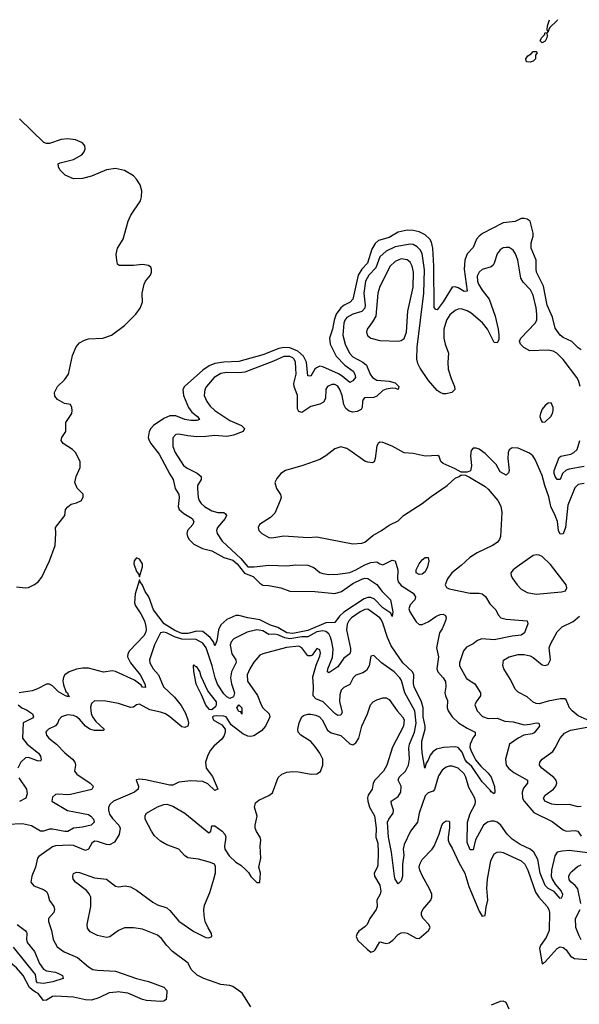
# Model space of a CAD drawing. Header units: inches. Extents: x 1694797 to 1849917, y 907313 to 1017959.
# Tile 810 of 834: x 1824372 to 1828097, y 1009918 to 1016470. Entities that reach past the tile are written whole.
import ezdxf

# ---------------------------------------------------------------- set-up
doc = ezdxf.new("R2010")
doc.units = ezdxf.units.IN
doc.header["$MEASUREMENT"] = 0
doc.layers.add('B8020', color=7, linetype='Continuous')
doc.layers.add('B8021', color=7, linetype='Continuous')

msp = doc.modelspace()

# ---------------------------------------------------------------- linework, layer by layer
at = {"layer": 'B8020', "color": 5}
for points, elevation in [([(1825017, 1010000), (1824966.2, 1009993.8), (1824898.5, 1009961.5), (1824850, 1009945.8), (1824810, 1009946.9), (1824730, 1009966), (1824610, 1009972.8), (1824589.7, 1009970.3), (1824550, 1009945.5), (1824530, 1009944.5), (1824494.5, 1009990), (1824477.7, 1010000)], 560), ([(1825350, 1010000), (1825347.3, 1009950), (1825330, 1009938.4), (1825310, 1009935.8), (1825215.8, 1009944.2), (1825189.8, 1009950), (1825092, 1009992), (1825040.2, 1010000)], 560), ([(1825910, 1009900.4), (1825853.1, 1009993.1), (1825843.4, 1010000)], 580), ([(1827630, 1009886.6), (1827610, 1009929.2), (1827590, 1009939.6), (1827570, 1009937.6), (1827510, 1009911.6)], 620)]:
    msp.add_lwpolyline(points, dxfattribs=dict(at, elevation=elevation))
at = {"layer": 'B8021', "color": 5}
for points, elevation in [([(1827952.2, 1016468.6), (1827950, 1016463.7), (1827901.6, 1016418.4), (1827893.5, 1016406.5), (1827890, 1016388), (1827882, 1016382), (1827888, 1016392), (1827882.7, 1016402.7), (1827884.5, 1016430), (1827897.2, 1016462.8), (1827897.3, 1016469.8)], 480), ([(1824350, 1012696.5), (1824410, 1012688.4), (1824430, 1012691), (1824470, 1012711), (1824495, 1012730), (1824519.4, 1012760.6), (1824570.7, 1012869.3), (1824608.2, 1012970), (1824612.4, 1013052.4), (1824609.4, 1013090), (1824671, 1013170), (1824677.6, 1013210), (1824691, 1013229), (1824713.7, 1013246.3), (1824750, 1013255.5), (1824782.7, 1013270), (1824794, 1013294), (1824793.3, 1013313.3), (1824753.3, 1013353.3), (1824739.6, 1013390), (1824747.8, 1013430), (1824775.1, 1013490), (1824775.1, 1013530), (1824742.2, 1013590), (1824723.9, 1013610), (1824661.7, 1013650), (1824648.6, 1013670), (1824652.8, 1013690), (1824678, 1013730), (1824678.5, 1013790), (1824717.8, 1013850), (1824721.5, 1013870), (1824718.5, 1013890), (1824710, 1013909.4), (1824670, 1013916.3), (1824622.4, 1013942.4), (1824604.4, 1013964.4), (1824602.2, 1013990), (1824622.5, 1014030), (1824670, 1014074.4), (1824696.4, 1014110), (1824724.1, 1014235.9), (1824748.1, 1014291.9), (1824770, 1014319.3), (1824802, 1014338), (1824830, 1014346.7), (1824924, 1014350), (1824983.6, 1014370), (1825070, 1014435.8), (1825144.2, 1014510), (1825174.5, 1014550), (1825189.3, 1014590), (1825186.6, 1014650), (1825199.5, 1014710), (1825209.6, 1014730), (1825243, 1014770), (1825249.7, 1014790), (1825249.6, 1014810), (1825243.6, 1014823.6), (1825230, 1014834.5), (1825190, 1014841.6), (1825130, 1014834.5), (1825034, 1014834), (1825023.7, 1014843.7), (1825017.2, 1014870), (1825012.7, 1014910), (1825023.7, 1014950), (1825059.5, 1015010), (1825093.7, 1015130), (1825111.2, 1015170), (1825174.7, 1015265.3), (1825182.5, 1015290), (1825184.1, 1015330), (1825173.7, 1015370), (1825150, 1015408), (1825130, 1015429.8), (1825070, 1015465.4), (1825010, 1015480.2), (1824950, 1015471.7), (1824850, 1015427.6), (1824790, 1015413.2), (1824730, 1015411.9), (1824674.8, 1015434.8), (1824639.8, 1015470), (1824628.9, 1015490), (1824626.9, 1015510), (1824641.7, 1015518.3), (1824730, 1015538.8), (1824784.3, 1015570), (1824799.9, 1015590), (1824806.4, 1015610), (1824804.1, 1015630), (1824789.8, 1015650), (1824742, 1015670), (1824690, 1015676.7), (1824647.3, 1015672.7), (1824570, 1015646.6), (1824550, 1015645.2), (1824532.7, 1015652.7), (1824370, 1015810.8)], 520), ([(1828110, 1014272.8), (1828090, 1014285.4), (1828047.6, 1014327.6), (1827990, 1014354.6), (1827969.8, 1014370), (1827936.4, 1014416.4), (1827919.2, 1014490), (1827883.2, 1014570), (1827857.7, 1014697.7), (1827812.5, 1014790), (1827808.7, 1014810), (1827809.9, 1014870), (1827776.5, 1014950), (1827775.7, 1014984.3), (1827789.1, 1015030), (1827789, 1015050), (1827770, 1015129.7), (1827750, 1015142), (1827730, 1015147.6), (1827710, 1015146), (1827670, 1015126), (1827590, 1015119), (1827453.4, 1015046.6), (1827430.1, 1015029.9), (1827412.2, 1015010), (1827390, 1014954.3), (1827350, 1014911), (1827335.2, 1014870), (1827329.6, 1014810), (1827350, 1014664), (1827330, 1014661.1), (1827290, 1014686.4), (1827270, 1014693.3), (1827250, 1014689.7), (1827190, 1014592.1), (1827150, 1014539.7), (1827141.7, 1014541.7), (1827130, 1014555.3), (1827128.3, 1014830), (1827121.6, 1014950), (1827113.9, 1014990), (1827101.4, 1015010), (1827070, 1015037.3), (1827030, 1015058), (1826990, 1015067.2), (1826950, 1015069), (1826890, 1015055.7), (1826830, 1015020.2), (1826759.8, 1015000.2), (1826738.7, 1014981.3), (1826716.6, 1014943.4), (1826686.7, 1014850), (1826650, 1014809.9), (1826624.1, 1014770), (1826589.1, 1014610), (1826571, 1014590), (1826530.6, 1014569.4), (1826510, 1014553.2), (1826478.5, 1014510), (1826465.3, 1014470), (1826454.9, 1014410), (1826433.9, 1014350), (1826437.9, 1014310), (1826477.8, 1014230), (1826536.1, 1014170), (1826590.6, 1014130.6), (1826602.4, 1014110), (1826606.5, 1014090), (1826590, 1014066), (1826570, 1014055.1), (1826518.6, 1014098.6), (1826493.2, 1014113.2), (1826390, 1014160.7), (1826370, 1014163.7), (1826346.8, 1014153.2), (1826336.6, 1014143.4), (1826310, 1014097), (1826290, 1014100.9), (1826281.2, 1014190), (1826261.3, 1014230), (1826223.9, 1014263.9), (1826170, 1014287.2), (1826130, 1014288.4), (1826097.3, 1014282.7), (1825990, 1014240.7), (1825830, 1014194.6), (1825730, 1014191.9), (1825670, 1014181.3), (1825632.6, 1014167.4), (1825590, 1014138.2), (1825467.6, 1014030), (1825457.6, 1014010), (1825462.8, 1013970), (1825495.4, 1013890), (1825517.8, 1013857.8), (1825555.8, 1013830), (1825568.4, 1013810), (1825550, 1013803.2), (1825510, 1013801.9), (1825470, 1013809.9), (1825410, 1013833.3), (1825370, 1013834.9), (1825330, 1013816.6), (1825261.5, 1013770), (1825243.8, 1013750), (1825234.5, 1013730), (1825227.8, 1013690), (1825232.7, 1013670), (1825244.2, 1013650), (1825299.4, 1013579.4), (1825370, 1013445.8), (1825393.7, 1013410), (1825407.5, 1013350), (1825430.8, 1013310), (1825433.8, 1013290), (1825426.9, 1013230), (1825433.8, 1013210), (1825463.6, 1013183.6), (1825520.7, 1013150), (1825531.1, 1013130), (1825523.9, 1013110), (1825489.2, 1013070), (1825484.7, 1013050), (1825488.4, 1013030), (1825499.7, 1013010), (1825530, 1012980.7), (1825588.8, 1012950), (1825650, 1012934.9), (1825730, 1012891.8), (1825790, 1012872.5), (1825819.6, 1012850), (1825867.9, 1012787.9), (1825925.4, 1012765.4), (1825970, 1012720.4), (1825990, 1012707.4), (1826030, 1012705), (1826109.3, 1012689.3), (1826170, 1012668.2), (1826335.5, 1012664.5), (1826470, 1012652.4), (1826514.4, 1012665.6), (1826590, 1012717.4), (1826650, 1012746.5), (1826670, 1012753.7), (1826690, 1012750.5), (1826750, 1012711.8), (1826784, 1012664), (1826840.1, 1012610), (1826855.2, 1012530), (1826850, 1012498), (1826841.3, 1012521.3), (1826790, 1012556.1), (1826734.5, 1012614.5), (1826710, 1012624.9), (1826690, 1012625.4), (1826664.2, 1012615.8), (1826530, 1012528.4), (1826499.9, 1012500.1), (1826470, 1012458.6), (1826410, 1012456.7), (1826290, 1012406), (1826190, 1012386), (1826150, 1012390.4), (1826090, 1012425.2), (1826041.8, 1012441.8), (1825970, 1012477.5), (1825889.6, 1012489.6), (1825830, 1012505.8), (1825810, 1012505.5), (1825750, 1012477.9), (1825710, 1012443.9), (1825694.5, 1012410), (1825684.2, 1012335.8), (1825670, 1012302.7), (1825662.1, 1012330), (1825639, 1012359), (1825590, 1012398.7), (1825550, 1012401.6), (1825490, 1012386), (1825450, 1012386.3), (1825404.4, 1012404.4), (1825332.7, 1012450), (1825262, 1012542), (1825230.9, 1012630), (1825205.8, 1012665.8), (1825190, 1012708), (1825173, 1012730), (1825170, 1012742), (1825140.4, 1012650), (1825134.8, 1012590), (1825142.3, 1012570), (1825177.2, 1012517.2), (1825201.6, 1012470), (1825212.1, 1012432.1), (1825212.9, 1012410), (1825208.6, 1012390), (1825197.4, 1012370), (1825101.7, 1012270), (1825091.7, 1012250), (1825089.6, 1012230), (1825108.6, 1012190), (1825173.4, 1012110), (1825204.2, 1012050), (1825210, 1012025.6), (1825190, 1012027.7), (1825180.8, 1012040.8), (1825135.7, 1012075.7), (1825010, 1012133.2), (1824990, 1012136.6), (1824930, 1012127.3), (1824830, 1012154), (1824790, 1012155.4), (1824750, 1012148), (1824702, 1012130), (1824671.9, 1012110), (1824664.1, 1012095.9), (1824659.7, 1012070), (1824663.5, 1012043.5), (1824679.8, 1011999.8), (1824690.1, 1011990), (1824694.6, 1011974.6), (1824702, 1011970), (1824696, 1011964), (1824676.9, 1011970), (1824630, 1011997.5), (1824590, 1012036.8), (1824570, 1012049), (1824550, 1012047.9), (1824490, 1012016.5), (1824455.1, 1012004.9), (1824367.7, 1011990)], 520), ([(1828101.5, 1014030), (1828090.7, 1014070), (1828079.8, 1014090), (1827990, 1014207.9), (1827947.4, 1014250), (1827923.7, 1014263.7), (1827890, 1014271.8), (1827766.5, 1014266.5), (1827728.5, 1014288.5), (1827706, 1014310), (1827699.7, 1014330), (1827706.9, 1014350), (1827802.9, 1014450), (1827813.2, 1014470), (1827815.1, 1014510), (1827810, 1014551.6), (1827790, 1014636), (1827771.3, 1014671.2), (1827723, 1014723.1), (1827707.2, 1014750), (1827687.9, 1014870), (1827672.9, 1014912.9), (1827656.2, 1014936.2), (1827630, 1014953), (1827610, 1014955), (1827590, 1014951.3), (1827570, 1014939.3), (1827549.1, 1014910.9), (1827530.9, 1014850), (1827523.1, 1014836.9), (1827510, 1014825.5), (1827450, 1014808.4), (1827429.3, 1014790.7), (1827417.9, 1014762.1), (1827419.1, 1014730), (1827426.5, 1014710), (1827450, 1014669.4), (1827496.6, 1014610), (1827536, 1014496), (1827556.4, 1014410), (1827561.4, 1014370), (1827560.3, 1014339.7), (1827550, 1014319.5), (1827530, 1014322), (1827484.6, 1014410), (1827451.9, 1014451.9), (1827375.9, 1014515.9), (1827350, 1014532.4), (1827310, 1014545.1), (1827290, 1014543.7), (1827270, 1014535.8), (1827234.9, 1014505.1), (1827213, 1014470), (1827194.6, 1014410), (1827194.8, 1014350), (1827204.1, 1014310), (1827226.7, 1014250), (1827221.5, 1014190), (1827224.5, 1014144.5), (1827243, 1014083), (1827266.3, 1014030), (1827267.2, 1014010), (1827248, 1013990), (1827210, 1013980.2), (1827190, 1013981), (1827170, 1013988.5), (1827150, 1014003.4), (1827092.2, 1014070), (1827037.6, 1014150), (1827022.1, 1014182.1), (1827015, 1014210), (1827018.1, 1014290), (1827062.3, 1014650), (1827065.6, 1014805.6), (1827050, 1014914.2), (1827037.8, 1014937.8), (1827018.3, 1014958.3), (1826990, 1014973.4), (1826970, 1014976.2), (1826870, 1014958.4), (1826810.9, 1014930), (1826768.9, 1014891.1), (1826741.9, 1014818.1), (1826694.7, 1014770), (1826673.9, 1014730), (1826662.1, 1014650), (1826671.1, 1014570), (1826669.1, 1014550), (1826650, 1014528.5), (1826590, 1014511.3), (1826550, 1014487.9), (1826536.4, 1014470), (1826529.7, 1014450.2), (1826522.7, 1014370), (1826537.7, 1014310), (1826567.6, 1014250), (1826590, 1014226.8), (1826656.5, 1014190), (1826681.2, 1014170), (1826705.3, 1014110), (1826719.1, 1014090), (1826750, 1014070.7), (1826830, 1014065.5), (1826870, 1014053.7), (1826894.3, 1014030), (1826890.7, 1014010), (1826876.3, 1014016.3), (1826850, 1014018.9), (1826810, 1014012.3), (1826790, 1014003.4), (1826750, 1013965), (1826730, 1013955.7), (1826666.6, 1013953.4), (1826656.9, 1013943.1), (1826652.6, 1013930), (1826652.2, 1013890), (1826644.1, 1013875.9), (1826618.4, 1013861.6), (1826590, 1013859.3), (1826565.6, 1013865.6), (1826541.9, 1013881.9), (1826529, 1013909), (1826517.2, 1013970), (1826502.9, 1014010), (1826490, 1014030.6), (1826470, 1014042.2), (1826450, 1014042.9), (1826420.3, 1014030), (1826408.7, 1014011.3), (1826407.4, 1013950), (1826394.5, 1013925.5), (1826370, 1013911.2), (1826310, 1013895.6), (1826250, 1013855.6), (1826230, 1013862.9), (1826220.8, 1013880.8), (1826219.8, 1013970), (1826197.8, 1014030), (1826197.5, 1014050), (1826211.6, 1014110), (1826208.5, 1014190), (1826199.4, 1014210), (1826190, 1014218.7), (1826170, 1014228.4), (1826130, 1014229.5), (1826061.6, 1014198.4), (1825870, 1014124.3), (1825830, 1014119), (1825750, 1014123.2), (1825710, 1014115.5), (1825665.5, 1014090), (1825614.6, 1014030), (1825604.3, 1014010), (1825600.2, 1013970), (1825617.5, 1013930), (1825639, 1013899), (1825671, 1013870), (1825770, 1013802.8), (1825847.6, 1013770), (1825867.4, 1013750), (1825858.4, 1013730), (1825794.7, 1013705.3), (1825750, 1013697.3), (1825670, 1013703.2), (1825610, 1013695.3), (1825550, 1013694.8), (1825490, 1013699.7), (1825430, 1013712.4), (1825410.3, 1013709.7), (1825391.8, 1013688.2), (1825390.2, 1013630), (1825405.7, 1013590), (1825463.1, 1013503.1), (1825485.3, 1013485.3), (1825553.3, 1013453.3), (1825580.2, 1013430), (1825578.5, 1013410), (1825556.1, 1013370), (1825554.7, 1013350), (1825560.2, 1013290), (1825565.5, 1013270), (1825579.6, 1013250), (1825601.5, 1013230), (1825650, 1013202), (1825690, 1013191.3), (1825730.1, 1013190.1), (1825742, 1013182), (1825747.6, 1013170), (1825739.3, 1013150), (1825689.4, 1013090), (1825682.7, 1013070), (1825687.1, 1013050), (1825720, 1013000), (1825844.4, 1012884.4), (1825890, 1012829.2), (1825931.8, 1012828.2), (1826030, 1012839.2), (1826150, 1012835.5), (1826210, 1012841.8), (1826290, 1012839.2), (1826330, 1012824.9), (1826370, 1012791.2), (1826390, 1012783.8), (1826430, 1012779), (1826490, 1012779.3), (1826570, 1012791), (1826610, 1012808.1), (1826670, 1012842.9), (1826710, 1012858.9), (1826750, 1012862.8), (1826770, 1012848.9), (1826790, 1012843.2), (1826850, 1012873.8), (1826870, 1012868.2), (1826887.8, 1012810), (1826887.2, 1012750), (1826892, 1012730), (1826910, 1012706), (1826990, 1012653), (1827006.8, 1012630), (1827002.8, 1012610), (1826970, 1012577), (1826962, 1012550), (1826968.4, 1012530), (1827010, 1012462.3), (1827030, 1012446.4), (1827050, 1012446.2), (1827090, 1012462.4), (1827141.4, 1012498.6), (1827170, 1012512.5), (1827190, 1012515.2), (1827205.3, 1012505.3), (1827210.4, 1012490), (1827205, 1012470), (1827183.3, 1012416.7), (1827165.1, 1012390), (1827145.4, 1012290), (1827159.5, 1012230), (1827149.1, 1012150), (1827155.1, 1012130), (1827190.1, 1012090), (1827205.2, 1012065.2), (1827208.3, 1012030), (1827202.4, 1011990), (1827205.7, 1011970), (1827219.5, 1011939.5), (1827217.9, 1011890), (1827223.1, 1011870), (1827250.6, 1011830), (1827292.1, 1011790), (1827350, 1011755.3), (1827404.2, 1011730), (1827403.2, 1011710), (1827390, 1011693.1), (1827370.1, 1011650), (1827368.9, 1011630), (1827374.7, 1011610), (1827405.1, 1011545.1), (1827441.7, 1011501.7), (1827490, 1011456.3), (1827509.2, 1011430), (1827532.8, 1011367.2), (1827534.9, 1011330), (1827530, 1011319), (1827510, 1011332.7), (1827504.1, 1011344.1), (1827450, 1011399.5), (1827380.8, 1011500.8), (1827349, 1011530), (1827334.9, 1011550), (1827317, 1011597), (1827290, 1011626.8), (1827270, 1011631.1), (1827193.8, 1011626.2), (1827145.2, 1011614.8), (1827121.7, 1011598.3), (1827104.1, 1011575.9), (1827090, 1011542), (1827076.7, 1011523.3), (1827069.4, 1011489.4), (1827050.4, 1011590.4), (1827047.4, 1011630), (1827049.2, 1011670), (1827069.7, 1011750), (1827070.8, 1011770), (1827058, 1011830), (1827058.1, 1011890), (1827046.7, 1011930), (1826998.4, 1012030), (1826993.1, 1012053.1), (1826995.8, 1012110), (1826986, 1012130), (1826922.2, 1012190), (1826844.1, 1012304.1), (1826819.4, 1012359.4), (1826790, 1012454.6), (1826778.2, 1012478.2), (1826768.4, 1012490), (1826690, 1012546.7), (1826670, 1012544.4), (1826638.5, 1012530), (1826580.5, 1012490), (1826562.4, 1012470), (1826551.5, 1012448.5), (1826547.6, 1012410), (1826573.4, 1012286.6), (1826574.4, 1012265.6), (1826569.1, 1012250.9), (1826530, 1012222.4), (1826490, 1012163.4), (1826430, 1012124.2), (1826420.5, 1012130), (1826422.1, 1012150), (1826453.7, 1012226.3), (1826457.9, 1012282.1), (1826450.4, 1012330.4), (1826440.6, 1012360.6), (1826430, 1012382.8), (1826410, 1012399.7), (1826390, 1012402.8), (1826350, 1012395.7), (1826290, 1012364.4), (1826250, 1012362.7), (1826170, 1012350.3), (1826136.2, 1012356.2), (1826090, 1012377.1), (1826070, 1012381.2), (1826030, 1012377.8), (1825990, 1012403.9), (1825950, 1012409.4), (1825886.2, 1012393.8), (1825797.6, 1012350), (1825779.1, 1012330), (1825772.9, 1012307.1), (1825783.9, 1012250), (1825809.5, 1012210), (1825811.9, 1012191.9), (1825782.5, 1012130), (1825775.7, 1012090), (1825781.2, 1012050), (1825801.9, 1011990), (1825795.7, 1011964.3), (1825770, 1011953.8), (1825750, 1011963.8), (1825730, 1011985.1), (1825689.2, 1012049.2), (1825673, 1012090), (1825653.7, 1012170), (1825613.2, 1012290), (1825590, 1012321.4), (1825546, 1012346), (1825450, 1012348.4), (1825402.7, 1012362.7), (1825348.2, 1012390), (1825330, 1012395.4), (1825310, 1012390.7), (1825269.4, 1012310), (1825236.5, 1012210), (1825238, 1012190), (1825259.3, 1012150), (1825295.2, 1012110), (1825329.4, 1012030), (1825402.5, 1011962.5), (1825446.3, 1011906.3), (1825474.3, 1011854.3), (1825491.7, 1011810), (1825495.7, 1011790), (1825490.2, 1011769.8), (1825470, 1011760.2), (1825450, 1011763.8), (1825371.1, 1011831.1), (1825342.5, 1011850), (1825310, 1011862.9), (1825237.1, 1011877), (1825170, 1011916.1), (1825150, 1011911.1), (1825130, 1011896.3), (1825110, 1011893.3), (1825030, 1011920.2), (1824943.9, 1011936.1), (1824870, 1011937.6), (1824850, 1011919.3), (1824843.9, 1011896.1), (1824847.5, 1011852.5), (1824856.9, 1011830), (1824879.3, 1011799.3), (1824934.3, 1011750), (1824930, 1011740.5), (1824870, 1011740.4), (1824838.5, 1011750), (1824810, 1011769.9), (1824770, 1011815.4), (1824750, 1011831.4), (1824730, 1011839.5), (1824690, 1011845), (1824650.3, 1011830), (1824631.9, 1011810), (1824625.6, 1011790), (1824609.6, 1011770.5), (1824564.4, 1011750), (1824550, 1011735.6), (1824546, 1011730), (1824549.4, 1011710), (1824565.4, 1011690), (1824615.6, 1011650), (1824672.3, 1011592.3), (1824723.2, 1011550), (1824738.6, 1011530), (1824743.2, 1011510), (1824737.3, 1011470), (1824751.4, 1011450), (1824841.5, 1011390), (1824859.6, 1011370), (1824858.7, 1011361.3), (1824851.7, 1011348.3), (1824710, 1011314.2), (1824690, 1011312), (1824630, 1011317.4), (1824610, 1011313.3), (1824590, 1011297.2), (1824586.4, 1011270), (1824690, 1011207.4), (1824830, 1011180.5), (1824846.2, 1011170), (1824863.2, 1011150), (1824868.2, 1011130), (1824846.7, 1011110), (1824790, 1011096.1), (1824730.4, 1011090), (1824691.8, 1011068.2), (1824672.9, 1011067.1), (1824590, 1011083.5), (1824570, 1011083.4), (1824530, 1011069.9), (1824510, 1011071.1), (1824450, 1011105.9), (1824390, 1011119.6), (1824290, 1011115)], 540), ([(1828130, 1013496), (1828030, 1013478.9), (1828008.7, 1013471.3), (1827985.1, 1013450), (1827969.1, 1013410.9), (1827950, 1013409.8), (1827936.7, 1013430), (1827929.6, 1013450), (1827930.4, 1013470), (1827963.2, 1013556.8), (1827973.9, 1013566.1), (1828040.3, 1013579.7), (1828059.8, 1013590), (1828082.5, 1013610), (1828100.2, 1013670)], 540), ([(1828130, 1013384.1), (1828090, 1013376.4), (1828066.1, 1013353.9), (1828020, 1013240), (1828005.5, 1013090), (1827990, 1013048.2), (1827970, 1013046.4), (1827958.6, 1013070), (1827951.1, 1013130), (1827937.1, 1013170), (1827907.6, 1013230), (1827894.1, 1013294.1), (1827866.9, 1013370), (1827850, 1013436), (1827803.9, 1013543.9), (1827787.7, 1013567.7), (1827765.6, 1013585.6), (1827690, 1013619.3), (1827650, 1013621.2), (1827630, 1013608.7), (1827623.8, 1013590), (1827621.6, 1013550), (1827630.5, 1013469.5), (1827626, 1013454), (1827610, 1013438), (1827570, 1013462), (1827543.7, 1013510), (1827470, 1013584.2), (1827430, 1013611.6), (1827410, 1013619.5), (1827390, 1013619.3), (1827376.3, 1013603.7), (1827373.4, 1013570), (1827378.8, 1013501.2), (1827371.6, 1013468.4), (1827350, 1013458), (1827310, 1013458), (1827270, 1013481.2), (1827190, 1013517.2), (1827174, 1013530), (1827163.7, 1013563.7), (1827155.3, 1013570), (1827070, 1013565.1), (1826990, 1013584), (1826930, 1013588.5), (1826850, 1013633), (1826790, 1013656.2), (1826770, 1013658), (1826758.8, 1013650), (1826750, 1013635.3), (1826738.7, 1013550), (1826731.3, 1013528.7), (1826718, 1013522), (1826690, 1013524.5), (1826670, 1013533.3), (1826570, 1013604), (1826550, 1013615.4), (1826510, 1013627.6), (1826470, 1013613.6), (1826410, 1013567), (1826370, 1013543.6), (1826256.7, 1013503.3), (1826141, 1013470), (1826110.8, 1013450), (1826083.5, 1013416.5), (1826071, 1013390), (1826080.7, 1013350), (1826107.7, 1013310), (1826113, 1013290), (1826106, 1013270), (1826070, 1013186.6), (1826042, 1013158), (1825967.3, 1013110), (1825958.8, 1013090), (1825962.8, 1013070), (1825982.8, 1013050), (1826030, 1013024.4), (1826050, 1013021.3), (1826130, 1013035.6), (1826290, 1013024), (1826350, 1013028.9), (1826590, 1012982.8), (1826650, 1012985.5), (1826670, 1012992.8), (1826723.3, 1013036.7), (1826780.7, 1013070), (1826830, 1013106.7), (1826890, 1013134.9), (1826927.3, 1013170), (1827051.6, 1013250), (1827110, 1013298), (1827217, 1013370), (1827270, 1013418.8), (1827298, 1013430), (1827310, 1013442), (1827339.6, 1013439.6), (1827366.4, 1013426.4), (1827470, 1013362.8), (1827490, 1013346.8), (1827554, 1013270), (1827573.8, 1013233.8), (1827580.4, 1013190), (1827571.7, 1013030), (1827565.5, 1013010), (1827548.9, 1012990), (1827519.5, 1012970), (1827417.6, 1012922.4), (1827368.1, 1012891.9), (1827310, 1012837.3), (1827247.3, 1012790), (1827220.2, 1012750), (1827204.2, 1012710), (1827211.9, 1012691.9), (1827230, 1012682), (1827370, 1012654.9), (1827430, 1012654.7), (1827450.1, 1012650.1), (1827472.1, 1012632.1), (1827502, 1012582), (1827542, 1012542), (1827557, 1012510), (1827573.4, 1012490), (1827610, 1012481.6), (1827750.6, 1012470), (1827754.3, 1012450), (1827733, 1012390), (1827710, 1012374.4), (1827650, 1012367.8), (1827530, 1012344.4), (1827447.7, 1012350), (1827420.1, 1012339.9), (1827390, 1012317.7), (1827346, 1012294), (1827325.5, 1012270), (1827300.2, 1012190), (1827299.7, 1012170), (1827345.8, 1012085.7), (1827401.5, 1012050), (1827439.1, 1011990), (1827438.6, 1011970), (1827409.1, 1011930), (1827402.3, 1011910), (1827417.8, 1011870), (1827452.7, 1011832.7), (1827490, 1011819.8), (1827550, 1011821.7), (1827602.1, 1011802.1), (1827657.3, 1011797.3), (1827730, 1011778.6), (1827770, 1011781.1), (1827810.1, 1011790.1), (1827828.3, 1011788.3), (1827831.4, 1011770), (1827796.3, 1011723.7), (1827782.3, 1011717.7), (1827727.6, 1011710), (1827690.2, 1011690), (1827632.7, 1011650), (1827605.4, 1011550), (1827609.2, 1011510), (1827626.8, 1011486.8), (1827661.3, 1011461.3), (1827752.8, 1011410), (1827751.5, 1011390), (1827724.2, 1011355.8), (1827716.2, 1011330), (1827718.9, 1011290), (1827729.6, 1011270), (1827794.1, 1011194.1), (1827915, 1011135), (1827990, 1011078.2), (1828010.2, 1011070.2), (1828070, 1011073.8), (1828086.8, 1011070), (1828110, 1011036.9)], 560), ([(1828150, 1011810.2), (1828090, 1011837.7), (1828048.2, 1011870), (1828031.3, 1011890), (1828010, 1011943.8), (1828000.7, 1011950), (1827971.2, 1011951.2), (1827890, 1011936.1), (1827830, 1011918.5), (1827810, 1011919.5), (1827789.1, 1011929.1), (1827750, 1011963.8), (1827690, 1011995.8), (1827670, 1012015.5), (1827639.1, 1012079.1), (1827593.7, 1012150), (1827586.6, 1012173.4), (1827592, 1012208), (1827629.3, 1012230.7), (1827690, 1012244.8), (1827730, 1012245.8), (1827770, 1012236.5), (1827790, 1012226.8), (1827850, 1012176.1), (1827870, 1012172.1), (1827890, 1012179.7), (1827904.2, 1012210), (1827896.2, 1012290), (1827904.8, 1012315.2), (1827950, 1012396.3), (1827982.6, 1012430), (1828055.5, 1012464.5), (1828098.9, 1012501.1)], 580), ([(1828190, 1010921.8), (1828030, 1010941.8), (1827981.8, 1010938.2), (1827950, 1010929.8), (1827934, 1010906), (1827911.9, 1010810), (1827910.1, 1010770), (1827916, 1010750), (1827936.6, 1010716.6), (1827976.4, 1010670), (1827984.2, 1010650), (1827983.1, 1010636.9), (1827975.8, 1010624.2), (1827970, 1010621.3), (1827928.6, 1010668.6), (1827889.3, 1010689.3), (1827868.9, 1010708.9), (1827836.2, 1010790), (1827821.2, 1010881.2), (1827794.7, 1010930), (1827770, 1010949.4), (1827702.2, 1010982.2), (1827650, 1011015.9), (1827616.1, 1011050), (1827574.5, 1011110), (1827550, 1011129.8), (1827530, 1011136.8), (1827510, 1011137.4), (1827485.5, 1011130), (1827458, 1011110), (1827406.5, 1011013.5), (1827390, 1010945.1), (1827370, 1010945.1), (1827350, 1010994), (1827352.9, 1011130), (1827370, 1011187.1), (1827403, 1011250), (1827405.9, 1011270), (1827402.2, 1011290), (1827361.2, 1011361.2), (1827341.5, 1011430), (1827330, 1011452.8), (1827290, 1011489.8), (1827250, 1011502), (1827230, 1011502.2), (1827210, 1011496.1), (1827182.8, 1011477.2), (1827160.5, 1011439.5), (1827133.3, 1011346.7), (1827123.4, 1011336.6), (1827090, 1011324.5), (1827070, 1011306), (1827030.1, 1011190), (1827020.1, 1011130), (1826972.9, 1011070), (1826930, 1010981.3), (1826925, 1010950), (1826928.6, 1010910), (1826919.9, 1010850), (1826919.2, 1010770), (1826910, 1010738.7), (1826890, 1010719.6), (1826872.1, 1010750), (1826866.7, 1010770), (1826845.7, 1010930), (1826826.7, 1011030), (1826819.2, 1011130), (1826828.1, 1011150), (1826856.9, 1011190), (1826860.1, 1011210), (1826846.2, 1011250), (1826844.4, 1011270), (1826890, 1011300.8), (1826908.8, 1011330), (1826909.9, 1011370), (1826891.2, 1011410), (1826897.2, 1011430), (1826940.2, 1011470), (1826960.2, 1011510), (1826966.8, 1011550), (1826962.7, 1011622.7), (1826966, 1011650), (1827000.7, 1011730), (1827010.3, 1011789.7), (1827000.9, 1011870), (1826935.5, 1011990), (1826912.8, 1012072.8), (1826902.8, 1012090), (1826863.9, 1012130), (1826779.7, 1012190), (1826730, 1012239.3), (1826710, 1012234), (1826698.2, 1012170), (1826679.9, 1012140.1), (1826656, 1012124), (1826610, 1012108.7), (1826592.2, 1012090), (1826570, 1012046.8), (1826530, 1012026.4), (1826510.9, 1012009.1), (1826502.2, 1011977.8), (1826500.1, 1011930), (1826517.1, 1011862.9), (1826510, 1011842.8), (1826490, 1011840.6), (1826470, 1011853.4), (1826391.8, 1011931.8), (1826342.7, 1011950), (1826325.9, 1011970), (1826327.5, 1012030), (1826322.9, 1012097.2), (1826345.3, 1012174.7), (1826370, 1012234), (1826373.9, 1012253.9), (1826370, 1012277.6), (1826350, 1012286.3), (1826318.1, 1012241.9), (1826310, 1012236.1), (1826290, 1012236.8), (1826250, 1012291.2), (1826230, 1012301.6), (1826147.7, 1012292.3), (1825990.1, 1012249.9), (1825970, 1012240.4), (1825930, 1012195.1), (1825902.5, 1012150), (1825886, 1012110), (1825889, 1012069), (1825953.5, 1011973.5), (1825978.2, 1011910), (1825990.2, 1011890), (1826032.6, 1011850), (1826036.5, 1011830), (1826027.5, 1011810), (1826007, 1011770), (1825981.8, 1011738.2), (1825930, 1011704.7), (1825910, 1011699.2), (1825890, 1011701.3), (1825857.7, 1011717.7), (1825778.2, 1011778.2), (1825747, 1011830), (1825730, 1011836.5), (1825682.3, 1011837.7), (1825663.7, 1011836.3), (1825654.8, 1011830), (1825659.3, 1011810), (1825718, 1011778), (1825740.3, 1011750), (1825740.2, 1011730), (1825733.1, 1011706.9), (1825716.5, 1011683.5), (1825663.9, 1011636.1), (1825642.7, 1011610), (1825623.9, 1011576.1), (1825608.1, 1011530), (1825613.4, 1011490), (1825654.9, 1011434.9), (1825690, 1011348.7), (1825670, 1011341.1), (1825624.9, 1011384.9), (1825590, 1011399.9), (1825510, 1011405.8), (1825430, 1011395.4), (1825390, 1011377.2), (1825370, 1011375.5), (1825209.1, 1011410.9), (1825170, 1011416.3), (1825150, 1011412.7), (1825146.8, 1011410), (1825161.6, 1011370), (1825159.3, 1011350), (1825150, 1011340.7), (1825136.3, 1011330), (1824996.1, 1011270), (1824973, 1011250), (1824963.5, 1011230), (1824962.3, 1011210), (1824970, 1011184.2), (1824990, 1011153.8), (1825031.5, 1011110), (1825040.6, 1011090), (1825032.7, 1011047.3), (1825002.1, 1010997.9), (1824970, 1010980.3), (1824950, 1010981.4), (1824890, 1011001.8), (1824870, 1011003.5), (1824852, 1010990), (1824830.2, 1010949.8), (1824810, 1010940.8), (1824730, 1010974.8), (1824702.6, 1010977.4), (1824610, 1010973.2), (1824590, 1010966), (1824498.5, 1010901.5), (1824490.3, 1010890), (1824476.6, 1010830), (1824452, 1010770), (1824446.7, 1010730), (1824465.7, 1010705.7), (1824530, 1010683), (1824549.6, 1010669.6), (1824559.8, 1010650), (1824569.2, 1010609.2), (1824597.8, 1010570), (1824604.3, 1010550), (1824599.2, 1010530), (1824564.4, 1010490), (1824562.4, 1010470), (1824584.3, 1010410), (1824595.4, 1010350), (1824621.5, 1010301.5), (1824667.5, 1010267.5), (1824755.3, 1010230), (1824830, 1010168), (1824859.3, 1010150), (1824890, 1010144.5), (1825010, 1010138.8), (1825150, 1010090.2), (1825229.7, 1010070.3), (1825330, 1010031.6), (1825350.6, 1010010), (1825350, 1010000)], 560), ([(1824361.8, 1011910), (1824386.9, 1011890), (1824417.4, 1011877.4), (1824455.8, 1011850), (1824463.6, 1011830), (1824457, 1011823), (1824394.5, 1011790), (1824390.3, 1011690), (1824422, 1011650), (1824496.2, 1011590), (1824510.2, 1011570), (1824515, 1011545), (1824510, 1011537), (1824490, 1011538.9), (1824430, 1011561.4), (1824410, 1011557.5), (1824379.9, 1011530), (1824359.9, 1011490)], 520), ([(1825843.4, 1010000), (1825790, 1010037.6), (1825770, 1010043.7), (1825710, 1010049.2), (1825597.3, 1010090), (1825552.8, 1010112.8), (1825513.4, 1010150), (1825492.1, 1010192.1), (1825389.1, 1010269.1), (1825350, 1010310.4), (1825315.8, 1010355.8), (1825290, 1010377.8), (1825190, 1010417.8), (1825130, 1010426.7), (1825070, 1010427.4), (1825030, 1010409), (1824972.2, 1010367.8), (1824950, 1010362.8), (1824890, 1010376.8), (1824841, 1010401), (1824823.8, 1010423.8), (1824819.7, 1010450), (1824845.4, 1010570), (1824844.2, 1010630), (1824833.8, 1010653.8), (1824816.1, 1010676.1), (1824742, 1010730), (1824728.2, 1010750), (1824725.5, 1010770), (1824730, 1010788), (1824750, 1010797), (1824770, 1010796.3), (1824870, 1010759.7), (1824950, 1010751.1), (1825010, 1010703.9), (1825030, 1010699.8), (1825074.1, 1010705.9), (1825110, 1010700.3), (1825150, 1010676.8), (1825256.8, 1010596.8), (1825290, 1010579.8), (1825350, 1010559.3), (1825370, 1010542), (1825430.5, 1010470.5), (1825530, 1010401.8), (1825610, 1010362.2), (1825630, 1010359.7), (1825650, 1010369.4), (1825648.5, 1010390), (1825626.2, 1010426.2), (1825606.9, 1010470), (1825599.1, 1010510), (1825598, 1010550), (1825602.3, 1010577.7), (1825638, 1010662), (1825664, 1010750), (1825674, 1010794), (1825676.1, 1010836.1), (1825667.3, 1010850), (1825641.8, 1010861.8), (1825562.9, 1010882.9), (1825490, 1010891.7), (1825468.4, 1010908.4), (1825430.2, 1010950.2), (1825350, 1010980.2), (1825310, 1011003.5), (1825270, 1011040.2), (1825248.4, 1011070), (1825206.7, 1011150), (1825206.5, 1011173.5), (1825215.8, 1011190), (1825290, 1011232.2), (1825330, 1011248.4), (1825350, 1011249.2), (1825390, 1011236.1), (1825470.3, 1011190.3), (1825630, 1011059), (1825644.7, 1011070), (1825650, 1011106), (1825670, 1011105.2), (1825718.4, 1011070), (1825736.3, 1011050), (1825744.2, 1011030), (1825734.7, 1010970), (1825736.9, 1010950), (1825765.1, 1010905.1), (1825810, 1010863.7), (1825843.2, 1010843.2), (1825874.8, 1010814.8), (1825894.5, 1010794.5), (1825910, 1010769.2), (1825950, 1010728.7), (1825970, 1010729), (1825975.5, 1010790), (1825962.8, 1010830), (1825976.4, 1010890), (1825972.3, 1010970), (1825976.5, 1011010), (1825972.8, 1011030), (1825947.3, 1011067.3), (1825939.3, 1011090), (1825938.8, 1011110), (1825952.2, 1011170), (1825935.6, 1011230), (1825942, 1011258), (1825962.4, 1011277.6), (1826030, 1011306.9), (1826055, 1011325), (1826093.2, 1011426.8), (1826116, 1011450), (1826150, 1011461.8), (1826190, 1011468.1), (1826225.6, 1011465.6), (1826311.5, 1011448.5), (1826348.8, 1011451.2), (1826373, 1011467), (1826388.7, 1011510), (1826388.8, 1011550), (1826368.9, 1011590), (1826336.8, 1011636.8), (1826310, 1011666), (1826243, 1011710), (1826224.4, 1011730), (1826223.1, 1011750), (1826232.1, 1011790), (1826249.4, 1011830.6), (1826260.1, 1011839.9), (1826290, 1011849.8), (1826310, 1011849.8), (1826343.1, 1011843.1), (1826368.3, 1011830), (1826384.8, 1011810), (1826421.5, 1011741.5), (1826445.4, 1011725.4), (1826510, 1011706.8), (1826570, 1011651.1), (1826590, 1011644.7), (1826610, 1011656.9), (1826629.1, 1011690), (1826650.2, 1011769.8), (1826687.4, 1011850), (1826705.7, 1011910), (1826723.8, 1011930), (1826750, 1011944), (1826790, 1011957.6), (1826810, 1011957.6), (1826830, 1011946.3), (1826884.8, 1011870), (1826920.9, 1011830), (1826930.4, 1011810), (1826926.9, 1011770), (1826852.5, 1011630), (1826815.8, 1011510), (1826792.5, 1011470), (1826734.6, 1011410), (1826725.6, 1011390), (1826718, 1011350), (1826691.4, 1011310), (1826687, 1011293), (1826688.4, 1011270), (1826700.2, 1011230), (1826732.8, 1011172.8), (1826735.9, 1011155.9), (1826743.7, 1011090), (1826742.5, 1011030), (1826754.9, 1010990), (1826758.5, 1010930), (1826755.1, 1010844.9), (1826751.5, 1010828.5), (1826731.9, 1010790), (1826732.6, 1010770), (1826768.1, 1010710), (1826775.6, 1010670), (1826771.2, 1010650), (1826749.8, 1010610), (1826751.1, 1010570), (1826743.7, 1010550), (1826701.5, 1010490), (1826684.5, 1010450), (1826670, 1010433.8), (1826630, 1010404.4), (1826617.8, 1010390), (1826611.9, 1010370), (1826623.2, 1010343.2), (1826684.3, 1010284.3), (1826710, 1010265.7), (1826730, 1010271.2), (1826738.9, 1010281.1), (1826770, 1010333.1), (1826810, 1010322.5), (1826830, 1010327), (1826854.8, 1010345.2), (1826890, 1010383.1), (1826910, 1010393.6), (1826930, 1010395.9), (1826950, 1010390.7), (1827010, 1010357.2), (1827030, 1010355.4), (1827091.8, 1010410), (1827104.9, 1010430), (1827096.1, 1010450), (1827056.9, 1010490), (1827046.2, 1010510), (1827045.4, 1010530), (1827055.8, 1010550), (1827108, 1010610), (1827115.8, 1010630), (1827115.8, 1010650), (1827102.8, 1010682.8), (1827050, 1010776.3), (1827035.6, 1010810), (1827031.7, 1010830), (1827034.6, 1010850), (1827050, 1010880.7), (1827117.6, 1010950), (1827130.4, 1010970), (1827163.8, 1011050), (1827181.6, 1011110), (1827190, 1011125.2), (1827210, 1011139.5), (1827230, 1011136), (1827233.3, 1011130), (1827232.7, 1011092.7), (1827222.9, 1011030), (1827222.9, 1011010), (1827229.6, 1010990), (1827250, 1010957.6), (1827296.4, 1010856.4), (1827334.8, 1010790), (1827362.4, 1010702.4), (1827430, 1010538), (1827450, 1010503.6), (1827470, 1010508.7), (1827475.9, 1010564.1), (1827488.6, 1010611.4), (1827482.2, 1010690), (1827485, 1010750), (1827506.8, 1010873.2), (1827530, 1010918.4), (1827550, 1010931.1), (1827570, 1010933.1), (1827590, 1010928.4), (1827710, 1010871.9), (1827733.2, 1010850), (1827754, 1010810), (1827804.9, 1010664.9), (1827828, 1010630), (1827881.9, 1010570), (1827894.1, 1010550), (1827899.4, 1010530), (1827896.7, 1010410), (1827877.1, 1010362.9), (1827838.6, 1010310), (1827831.4, 1010290), (1827850, 1010186.6), (1827870, 1010201.1), (1827950, 1010288.8), (1827970, 1010299.8), (1827990, 1010296.8), (1827998.7, 1010290), (1828010, 1010280.7), (1828039, 1010239), (1828063.7, 1010223.7), (1828173, 1010213)], 580), ([(1828110, 1011234.2), (1828090, 1011232), (1828030, 1011247.1), (1827950, 1011245.5), (1827914, 1011250), (1827868, 1011270), (1827858, 1011290), (1827869, 1011310), (1827924.6, 1011350), (1827940.9, 1011370), (1827947.9, 1011390), (1827943, 1011410), (1827927.8, 1011427.8), (1827848.1, 1011490), (1827832.6, 1011510), (1827833.8, 1011530), (1827850.3, 1011550), (1827919.9, 1011600.1), (1827936.1, 1011623.9), (1827968.4, 1011690), (1827997.3, 1011722.7), (1828037.7, 1011742.3), (1828150, 1011762.8)], 580), ([(1824365.6, 1011425.6), (1824416.8, 1011350), (1824420.6, 1011319.4), (1824411.4, 1011290), (1824370, 1011267.6)], 520), ([(1828106.5, 1010590), (1828086.1, 1010686.1), (1828070, 1010709.2), (1828042.8, 1010730), (1828030, 1010747), (1828026.7, 1010770), (1828035.8, 1010790), (1828050, 1010804.2), (1828085.4, 1010834.5), (1828110, 1010845.8)], 580), ([(1828110, 1010347.1), (1828094.8, 1010374.8), (1828073.2, 1010430), (1828070.8, 1010490), (1828101.6, 1010550)], 580), ([(1824354.7, 1010450), (1824409.1, 1010410), (1824417.1, 1010397.1), (1824420.2, 1010390), (1824417, 1010350), (1824422.1, 1010330), (1824470.9, 1010270), (1824504.1, 1010190), (1824530, 1010152.2), (1824550, 1010139.8), (1824610, 1010131.3), (1824630, 1010123.2), (1824655.8, 1010110), (1824661, 1010090), (1824592.5, 1010067.5), (1824530, 1010057.2), (1824490, 1010061.8), (1824483.4, 1010070), (1824476.9, 1010116.9), (1824330, 1010298.2)], 540), ([(1824477.7, 1010000), (1824454, 1010014), (1824436.5, 1010030), (1824395.3, 1010110), (1824350, 1010161.4), (1824310, 1010193.5), (1824270, 1010216.4), (1824250, 1010221.5), (1824230, 1010219.7), (1824210, 1010208.2), (1824195.4, 1010184.6), (1824192.3, 1010167.7), (1824196.3, 1010130), (1824210, 1010082.3), (1824248.2, 1010000)], 560), ([(1825040.2, 1010000), (1825030, 1010001.6), (1825017, 1010000)], 560)]:
    msp.add_lwpolyline(points, dxfattribs=dict(at, elevation=elevation))
for points, elevation in [([(1827850, 1016316), (1827836, 1016330), (1827844.5, 1016350), (1827864.5, 1016370), (1827870, 1016384.7), (1827879.8, 1016379.8), (1827882, 1016362), (1827881.3, 1016350), (1827870, 1016327.6)], 480), ([(1827770, 1016186.6), (1827746, 1016190), (1827741.3, 1016210), (1827744.2, 1016215.8), (1827754.5, 1016230), (1827777, 1016243), (1827790, 1016258), (1827810, 1016258), (1827816, 1016250), (1827805.5, 1016234.5), (1827804.4, 1016210), (1827790, 1016194)], 480), ([(1826910, 1014878), (1826870, 1014861.6), (1826836.6, 1014830), (1826770, 1014693.6), (1826756.1, 1014650), (1826742.5, 1014497.4), (1826721.1, 1014458.9), (1826683.6, 1014410), (1826680.3, 1014390), (1826687.5, 1014367.5), (1826710, 1014350.4), (1826770, 1014336), (1826890, 1014331.4), (1826910, 1014335.3), (1826930, 1014347.6), (1826947.2, 1014390), (1826956.1, 1014530), (1826989.9, 1014690), (1826993.2, 1014790), (1826984.2, 1014830), (1826970, 1014855.9), (1826950, 1014872.4)], 560), ([(1827910, 1013919.3), (1827890, 1013918), (1827870, 1013902), (1827850, 1013879.3), (1827837.6, 1013850), (1827834.9, 1013830), (1827842, 1013802), (1827850, 1013790.8), (1827870, 1013794), (1827906.6, 1013830), (1827917.6, 1013850), (1827923.6, 1013870), (1827922.9, 1013890)], 560), ([(1825150, 1012888.4), (1825132.8, 1012870), (1825131.1, 1012850), (1825150, 1012798), (1825163.1, 1012783.1), (1825170, 1012762), (1825189, 1012830), (1825189.8, 1012850), (1825170, 1012879.3)], 520), ([(1827030, 1012778.7), (1827010, 1012789.7), (1827010.9, 1012810), (1827029.9, 1012850.1), (1827050, 1012874.6), (1827070, 1012890.3), (1827090, 1012890.7), (1827094.7, 1012870), (1827086.7, 1012830), (1827070, 1012796.3), (1827050, 1012779.3)], 540), ([(1827810, 1012908.4), (1827790, 1012903.5), (1827683.8, 1012830), (1827655.5, 1012810), (1827641.6, 1012790), (1827643.8, 1012770), (1827654, 1012750), (1827682.6, 1012710), (1827710, 1012681.1), (1827750, 1012658.5), (1827810, 1012648.3), (1827978.3, 1012661.7), (1828004, 1012670), (1828014, 1012690), (1828009.4, 1012710), (1827905.5, 1012845.5), (1827850, 1012897.7), (1827830, 1012907.1)], 580), ([(1825530, 1012178), (1825526, 1012170), (1825528, 1012132), (1825544.9, 1012050), (1825579.9, 1011979.9), (1825610, 1011905.5), (1825630, 1011881.3), (1825650, 1011879.5), (1825677.5, 1011902.6), (1825682, 1011910), (1825681.8, 1011930), (1825624.7, 1012004.7), (1825580, 1012100), (1825570, 1012133.2), (1825550, 1012164), (1825544, 1012164)], 560), ([(1825850, 1011849.4), (1825843.9, 1011863.9), (1825830, 1011866.4), (1825817.6, 1011890), (1825829.9, 1011910.1), (1825850.2, 1011890)], 540)]:
    msp.add_lwpolyline(points, close=True, dxfattribs=dict(at, elevation=elevation))

doc.saveas('drawing.dxf')
